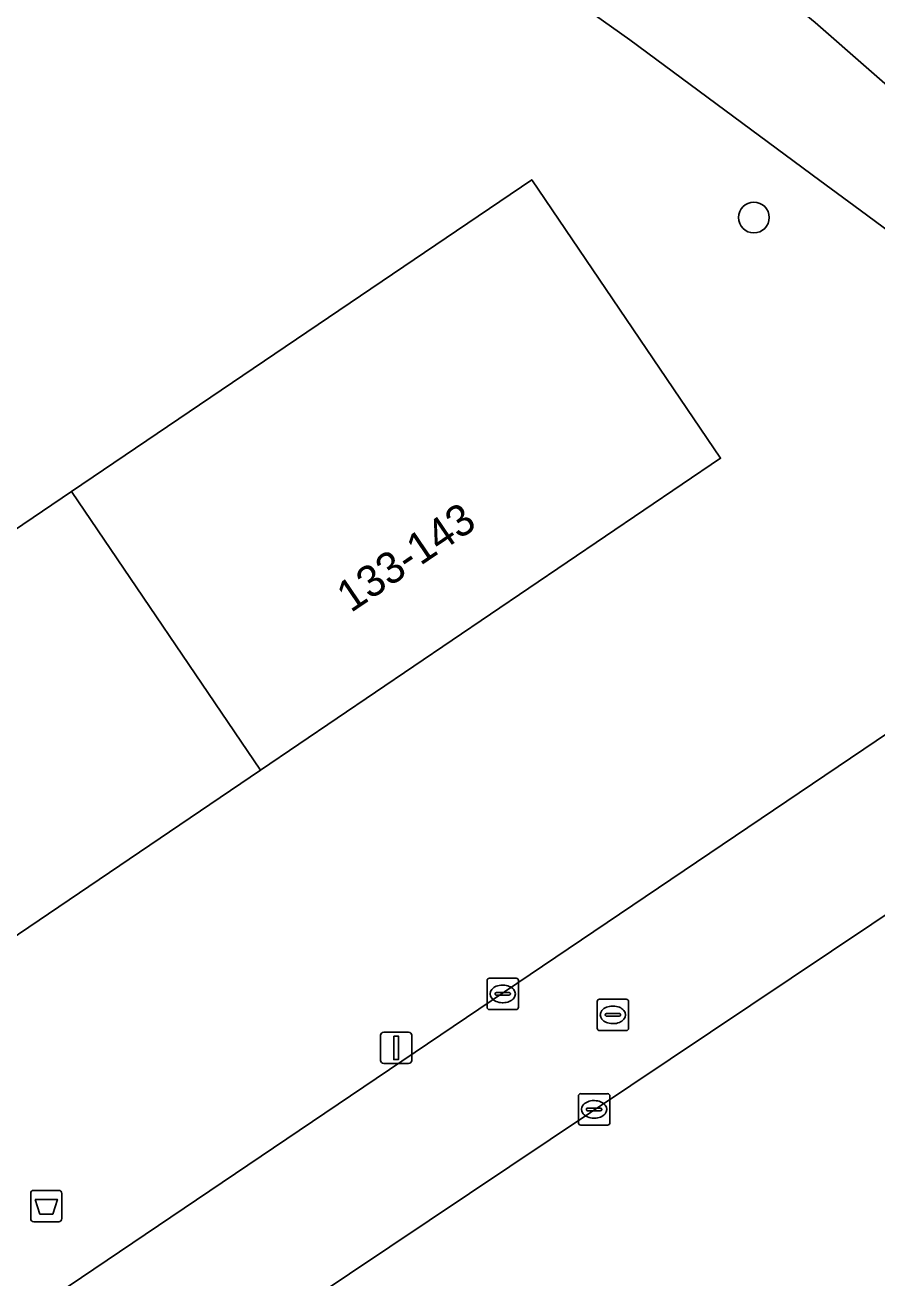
# Model space of a CAD drawing. Extents: x 157445 to 158888, y 383061 to 384688.
# Drawn here: x 157852.15 to 157879.26, y 383558.3 to 383598.2 of the extents above; entities that cross this region are included whole.
import ezdxf

# ---------------------------------------------------------------- set-up
doc = ezdxf.new("R2010")
doc.units = 0
for name, color, linetype in [('IMGEO_Afval_apart_plaats', 7, 'Continuous'), ('IMGEO_Boom', 7, 'Continuous'), ('IMGEO_Erf', 7, 'Continuous'), ('IMGEO_Kolk', 7, 'Continuous'), ('IMGEO_Lichtmast', 7, 'Continuous'), ('IMGEO_Pand', 7, 'Continuous'), ('IMGEO_Pand_nummerreeks', 7, 'Continuous'), ('IMGEO_Rijbaan_lokaal_gesloten', 7, 'Continuous'), ('IMGEO_Rijbaan_lokaal_open', 7, 'Continuous'), ('IMGEO_Rioolput', 7, 'Continuous'), ('IMGEO_Voetpad_open', 7, 'Continuous')]:
    doc.layers.add(name, color=color, linetype=linetype)

msp = doc.modelspace()

# ---------------------------------------------------------------- linework, layer by layer
at = {"layer": 'IMGEO_Afval_apart_plaats'}
for p, q in [((157852.426, 383561.088), (157853.216, 383561.088)), ((157853.216, 383561.088), (157852.426, 383561.088)), ((157852.326, 383560.188), (157852.326, 383560.988)), ((157852.326, 383560.988), (157852.326, 383560.188)), ((157853.316, 383560.988), (157853.316, 383560.188)), ((157853.316, 383560.188), (157853.316, 383560.988)), ((157853.216, 383560.088), (157852.426, 383560.088)), ((157852.426, 383560.088), (157853.216, 383560.088))]:
    msp.add_line(p, q, dxfattribs=at)
msp.add_lwpolyline([(157852.469, 383560.802), (157853.173, 383560.802), (157853.024, 383560.332), (157852.618, 383560.332), (157852.469, 383560.802)], dxfattribs=at)
for centre, start, end in [((157852.426, 383560.988), 90, 180), ((157852.426, 383560.988), 90, 180), ((157853.216, 383560.988), 0, 90), ((157853.216, 383560.988), 360, 90), ((157852.426, 383560.188), 180, 270), ((157852.426, 383560.188), 180, 270), ((157853.216, 383560.188), 270, 0), ((157853.216, 383560.188), 270, 0)]:
    msp.add_arc(centre, 0.1, start, end, dxfattribs=at)
at = {"layer": 'IMGEO_Boom'}
msp.add_circle((157875.347, 383592.069), 0.489, dxfattribs=at)
at = {"layer": 'IMGEO_Erf'}
for points in [[(157878.726, 383592.299), (157877.447, 383593.246), (157871.402, 383597.723), (157860.097, 383605.753), (157852.681, 383610.91)], [(157844.94, 383552.247), (157889.043, 383582.032), (157889.621, 383582.56), (157887.417, 383584.862), (157886.541, 383585.652), (157884.838, 383587.206), (157882.528, 383589.266)], [(157905.879, 383567.073), (157893.465, 383579.161), (157891.88, 383578.119), (157852.229, 383551.572), (157852.305, 383551.459), (157852.656, 383550.938), (157864.518, 383533.336), (157862.221, 383531.81)]]:
    msp.add_lwpolyline(points, dxfattribs=at)
msp.add_lwpolyline([(157844.882, 383564.471), (157830.231, 383554.54), (157824.218, 383563.411), (157838.87, 383573.342), (157853.625, 383583.343), (157868.277, 383593.274), (157874.289, 383584.403), (157859.638, 383574.472)], close=True, dxfattribs=at)
msp.add_arc((157851.018, 383553.667), 47.541, 48.4873, 54.3513, dxfattribs=at)
at = {"layer": 'IMGEO_Kolk'}
for p, q in [((157866.926, 383567.845), (157867.778, 383567.845)), ((157866.851, 383566.919), (157866.851, 383567.771)), ((157867.339, 383567.625), (157867.364, 383567.625)), ((157867.852, 383567.771), (157867.852, 383566.919)), ((157867.11, 383567.339), (157867.11, 383567.351)), ((157867.548, 383567.302), (157867.15, 383567.302)), ((157867.153, 383567.388), (157867.551, 383567.388)), ((157867.362, 383567.065), (157867.337, 383567.065)), ((157867.594, 383567.351), (157867.594, 383567.339)), ((157867.778, 383566.845), (157866.926, 383566.845)), ((157869.761, 383563.242), (157869.761, 383564.094)), ((157869.836, 383564.168), (157870.688, 383564.168)), ((157870.249, 383563.948), (157870.274, 383563.948)), ((157870.762, 383564.094), (157870.762, 383563.242)), ((157870.02, 383563.662), (157870.02, 383563.674)), ((157870.458, 383563.625), (157870.06, 383563.625)), ((157870.063, 383563.711), (157870.461, 383563.711)), ((157870.504, 383563.674), (157870.504, 383563.662)), ((157870.688, 383563.168), (157869.836, 383563.168)), ((157870.272, 383563.388), (157870.247, 383563.388))]:
    msp.add_line(p, q, dxfattribs=at)
for points in [[(157866.926, 383567.845), (157867.778, 383567.845)], [(157866.851, 383566.919), (157866.851, 383567.771)], [(157867.852, 383567.771), (157867.852, 383566.919)], [(157867.778, 383566.845), (157866.926, 383566.845)], [(157869.761, 383563.242), (157869.761, 383564.094)], [(157869.836, 383564.168), (157870.688, 383564.168)], [(157870.762, 383564.094), (157870.762, 383563.242)], [(157870.688, 383563.168), (157869.836, 383563.168)]]:
    msp.add_lwpolyline(points, dxfattribs=at)
for centre, radius, start, end in [((157866.928, 383567.769), 0.0765, 91.552, 178.448), ((157866.928, 383567.769), 0.0765, 91.552, 178.448), ((157867.776, 383567.769), 0.0765, 1.552, 88.448), ((157867.776, 383567.769), 0.0765, 1.552, 88.448), ((157867.15, 383567.348), 0.0403, 85.8775, 175.7526), ((157867.147, 383567.338), 0.0366, 178.938, 274.7102), ((157867.551, 383567.345), 0.043, 264.8664, 352.4533), ((157867.555, 383567.35), 0.0386, 1.7309, 96.639), ((157866.928, 383566.921), 0.0765, 181.552, 268.448), ((157866.928, 383566.921), 0.0765, 181.552, 268.448), ((157867.776, 383566.921), 0.0765, 271.552, 358.448), ((157867.776, 383566.921), 0.0765, 271.552, 358.448), ((157869.838, 383564.092), 0.0765, 91.552, 178.448), ((157869.838, 383564.092), 0.0765, 91.552, 178.448), ((157870.686, 383564.092), 0.0765, 1.552, 88.448), ((157870.686, 383564.092), 0.0765, 1.552, 88.448), ((157870.06, 383563.671), 0.0403, 85.8775, 175.7526), ((157870.057, 383563.661), 0.0366, 178.938, 274.7102), ((157870.461, 383563.668), 0.043, 264.8664, 352.4533), ((157870.465, 383563.673), 0.0386, 1.7309, 96.639), ((157869.838, 383563.244), 0.0765, 181.552, 268.448), ((157869.838, 383563.244), 0.0765, 181.552, 268.448), ((157870.686, 383563.244), 0.0765, 271.552, 358.448), ((157870.686, 383563.244), 0.0765, 271.552, 358.448)]:
    msp.add_arc(centre, radius, start, end, dxfattribs=at)
for centre, major_axis, ratio, start_param, end_param in [((157867.338, 383567.345), (-0.387, 0.002), 0.722429, 4.712389, 7.853982), ((157867.363, 383567.345), (-0.39, 0.002), 0.717154, 1.570796, 4.712389), ((157870.248, 383563.668), (-0.387, 0.002), 0.722429, 4.712389, 7.853982), ((157870.273, 383563.668), (-0.39, 0.002), 0.717154, 1.570796, 4.712389)]:
    msp.add_ellipse(centre, major_axis=major_axis, ratio=ratio, start_param=start_param, end_param=end_param, dxfattribs=at)
at = {"layer": 'IMGEO_Lichtmast'}
for p, q in [((157863.463, 383565.227), (157863.463, 383566.027)), ((157863.463, 383566.027), (157863.463, 383565.227)), ((157863.563, 383566.127), (157864.353, 383566.127)), ((157864.353, 383566.127), (157863.563, 383566.127)), ((157864.453, 383566.027), (157864.453, 383565.227)), ((157864.453, 383565.227), (157864.453, 383566.027)), ((157864.353, 383565.127), (157863.563, 383565.127)), ((157863.563, 383565.127), (157864.353, 383565.127))]:
    msp.add_line(p, q, dxfattribs=at)
msp.add_lwpolyline([(157863.883, 383566.002), (157864.033, 383566.002), (157864.033, 383565.252), (157863.883, 383565.252), (157863.883, 383566.002)], dxfattribs=at)
for centre, start, end in [((157863.563, 383566.027), 90, 180), ((157863.563, 383566.027), 90, 180), ((157864.353, 383566.027), 0, 90), ((157864.353, 383566.027), 360, 90), ((157863.563, 383565.227), 180, 270), ((157863.563, 383565.227), 180, 270), ((157864.353, 383565.227), 270, 0), ((157864.353, 383565.227), 270, 0)]:
    msp.add_arc(centre, 0.1, start, end, dxfattribs=at)
at = {"layer": 'IMGEO_Pand'}
for points in [[(157853.625, 383583.343), (157859.638, 383574.472), (157874.289, 383584.403), (157868.277, 383593.274)], [(157838.87, 383573.342), (157844.882, 383564.471), (157859.638, 383574.472), (157853.625, 383583.343)]]:
    msp.add_lwpolyline(points, close=True, dxfattribs=at)
at = {"layer": 'IMGEO_Rijbaan_lokaal_gesloten'}
msp.add_lwpolyline([(157868.604, 383605.473), (157875.807, 383599.513), (157877.299, 383598.283), (157885.924, 383590.723), (157889.274, 383587.758), (157889.359, 383587.683), (157892.511, 383584.763), (157896.917, 383580.68), (157898.445, 383579.264), (157899.009, 383578.742), (157906.03, 383571.953), (157910.21, 383576.235), (157909.762, 383576.631), (157899.448, 383586.355), (157894.405, 383591.131)], dxfattribs=at)
at = {"layer": 'IMGEO_Rijbaan_lokaal_open'}
for points in [[(157891.88, 383578.119), (157889.043, 383582.032), (157844.94, 383552.247)], [(157849.204, 383549.545), (157849.294, 383549.607), (157852.229, 383551.572), (157891.88, 383578.119)]]:
    msp.add_lwpolyline(points, dxfattribs=at)
at = {"layer": 'IMGEO_Rioolput'}
for p, q in [((157870.358, 383566.252), (157870.358, 383567.104)), ((157870.433, 383567.178), (157871.285, 383567.178)), ((157871.359, 383567.104), (157871.359, 383566.252)), ((157870.617, 383566.672), (157870.617, 383566.684)), ((157871.055, 383566.635), (157870.657, 383566.635)), ((157870.66, 383566.721), (157871.058, 383566.721)), ((157870.846, 383566.958), (157870.871, 383566.958)), ((157871.101, 383566.684), (157871.101, 383566.672)), ((157870.869, 383566.398), (157870.844, 383566.398)), ((157871.285, 383566.178), (157870.433, 383566.178))]:
    msp.add_line(p, q, dxfattribs=at)
for points in [[(157870.358, 383566.252), (157870.358, 383567.104)], [(157870.433, 383567.178), (157871.285, 383567.178)], [(157871.359, 383567.104), (157871.359, 383566.252)], [(157871.285, 383566.178), (157870.433, 383566.178)]]:
    msp.add_lwpolyline(points, dxfattribs=at)
for centre, radius, start, end in [((157870.435, 383567.102), 0.0765, 91.552, 178.448), ((157870.435, 383567.102), 0.0765, 91.552, 178.448), ((157871.283, 383567.102), 0.0765, 1.552, 88.448), ((157871.283, 383567.102), 0.0765, 1.552, 88.448), ((157870.657, 383566.681), 0.0403, 85.8775, 175.7526), ((157870.654, 383566.671), 0.0366, 178.938, 274.7102), ((157871.058, 383566.678), 0.043, 264.8664, 352.4533), ((157871.062, 383566.683), 0.0386, 1.7309, 96.639), ((157870.435, 383566.254), 0.0765, 181.552, 268.448), ((157870.435, 383566.254), 0.0765, 181.552, 268.448), ((157871.283, 383566.254), 0.0765, 271.552, 358.448), ((157871.283, 383566.254), 0.0765, 271.552, 358.448)]:
    msp.add_arc(centre, radius, start, end, dxfattribs=at)
for centre, major_axis, ratio, start_param, end_param in [((157870.845, 383566.678), (-0.387, 0.002), 0.722429, 4.712389, 7.853982), ((157870.87, 383566.678), (-0.39, 0.002), 0.717154, 1.570796, 4.712389)]:
    msp.add_ellipse(centre, major_axis=major_axis, ratio=ratio, start_param=start_param, end_param=end_param, dxfattribs=at)
at = {"layer": 'IMGEO_Voetpad_open'}
for points in [[(157889.359, 383587.683), (157889.274, 383587.758), (157885.924, 383590.723), (157877.299, 383598.283), (157875.807, 383599.513), (157868.604, 383605.473), (157867.861, 383604.51), (157855.714, 383613.084)], [(157852.681, 383610.91), (157860.097, 383605.753), (157871.402, 383597.723), (157877.447, 383593.246), (157878.726, 383592.299)]]:
    msp.add_lwpolyline(points, dxfattribs=at)
msp.add_arc((157851.018, 383553.667), 47.541, 48.4873, 54.3513, dxfattribs=at)

# ---------------------------------------------------------------- texts
at = {"layer": 'IMGEO_Pand_nummerreeks'}
msp.add_text('133-143', height=1, rotation=34.1299, dxfattribs=at).set_placement((157862.514, 383579.466))

doc.saveas('drawing.dxf')
